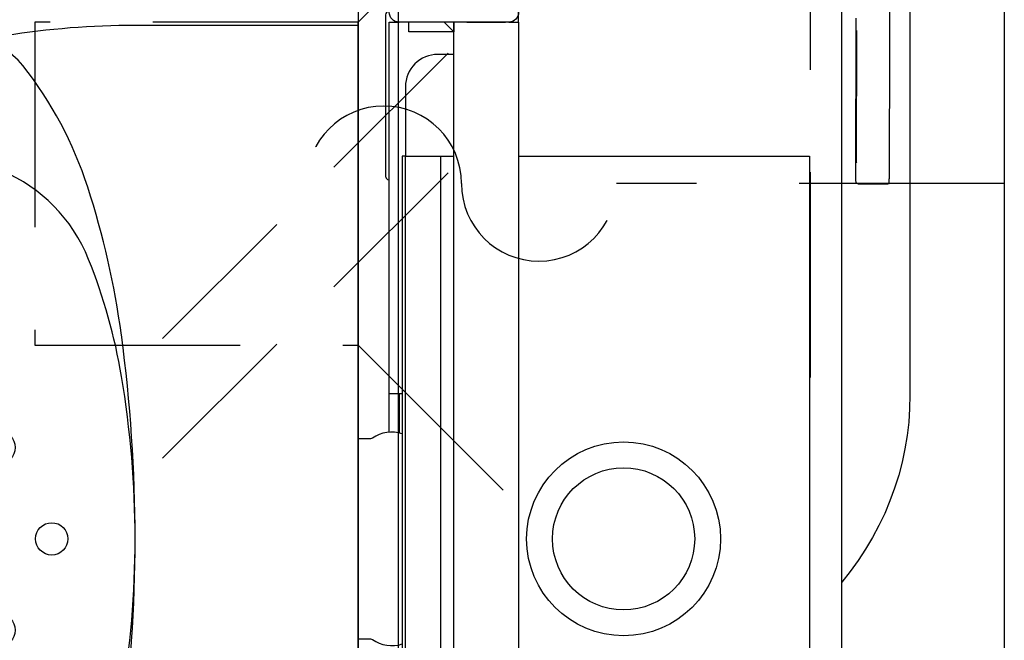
# Model space of a CAD drawing. Header units: millimetres. Extents: x 28600 to 181045, y -399112 to -163690.
# Tile 409 of 482: x 74088 to 74118, y -194436 to -194417. Entities that reach past the tile are written whole.
import ezdxf

# ---------------------------------------------------------------- set-up
doc = ezdxf.new("R2010")
doc.units = ezdxf.units.MM
doc.linetypes.add('CARKOVANA', pattern=[7.5, 5, -2.5])
doc.linetypes.add('HIDDEN2', pattern=[4.7625, 3.175, -1.5875])
doc.layers.get('0').update_dxf_attribs({"color": 8})
for name, color, linetype in [('!! 0_ Istn-sciany', 8, 'Continuous'), ('!! 1_Wyburzenia', 8, 'CARKOVANA'), ('!! 2 ZABUDOWA GK-MDF', 8, 'Continuous'), ('!! 2_wypos-sanitarne', 8, 'Continuous')]:
    doc.layers.add(name, color=color, linetype=linetype)
doc.layers.add('!!_@ wypos sanit nd', color=8, linetype='Continuous', plot=False)

# ---------------------------------------------------------------- blocks, each defined once
blk = doc.blocks.new('A$C164C2DE0')
for p, q in [((0, 15.897), (0, -15.897)), ((6.9, 15.897), (0, 15.897)), ((0, -15.897), (6.9, -15.897))]:
    blk.add_line(p, q)
for centre in [(11.111, 2.828), (9.479, 0), (12.744, 0), (11.111, -2.828)]:
    blk.add_circle(centre, 0.5)
for centre, radius, start, end in [((6.9, -9.541), 25.438, 71.8951, 90), ((11.9, 13.456), 1.944, 90, 141.9092), ((19.99, 7.115), 12.223, 141.9092, 162.0125), ((8.429, -4.864), 20.517, 51.7154, 71.8951), ((12.982, 6.802), 5, 65.4842, 158.2639), ((8.429, -4.864), 17.517, 51.7154, 69.5923), ((10.775, -1.893), 16.732, 27.6894, 51.7154), ((33.17, 2.836), 26.079, 162.0125, 172.3405), ((10.775, -1.893), 13.732, 27.6894, 51.7154), ((24.656, 2.115), 17.58, 158.1656, 170.4666), ((54.258, 0), 47.358, 172.3405, 180), ((14.382, 0), 12.658, 0, 27.6894), ((37.249, 0), 30.349, 170.4666, 180), ((14.382, 0), 9.658, 0, 27.6894), ((37.249, 0), 30.349, 180, 189.5334), ((54.258, 0), 47.358, 180, 187.6595), ((14.382, 0), 9.658, 332.3106, 0), ((14.382, 0), 12.658, 332.3106, 0), ((10.775, 1.893), 13.732, 308.2846, 332.3106), ((24.656, -2.115), 17.58, 189.5334, 201.8344), ((10.775, 1.893), 16.732, 308.2846, 332.3106), ((33.17, -2.836), 26.079, 187.6595, 197.9875), ((12.98, -6.796), 5, 201.7998, 291.3195), ((8.429, 4.864), 17.517, 291.3195, 308.2846), ((19.99, -7.115), 12.223, 197.9875, 218.0908), ((8.429, 4.864), 20.517, 288.1049, 308.2846), ((6.9, 9.541), 25.438, 270, 288.1049), ((11.9, -13.456), 1.944, 218.0908, 270)]:
    blk.add_arc(centre, radius, start, end)
blk = doc.blocks.new('A$Cff2eaf8b')
for points in [[(-0.18941, 0.08863), (-0.04454, 0.08863), (-0.04035, 0.08853), (-0.03617, 0.08824), (-0.032, 0.08775), (-0.02786, 0.08707), (-0.02376, 0.08619), (-0.0197, 0.08513), (-0.0157, 0.08388), (-0.01176, 0.08244), (-0.00789, 0.08082), (-0.0041, 0.07902), (-0.0004, 0.07705), (0.0032, 0.0749), (0.0067, 0.0726), (0.01009, 0.07012), (0.01337, 0.0675)], [(-0.19839, 0.08237), (-0.11148, 0.08219)], [(-0.16124, 0.07188), (-0.11145, 0.07178), (-0.11127, 0.07178), (-0.11111, 0.07178), (-0.111, 0.07178), (-0.11083, 0.07179), (-0.11065, 0.07183), (-0.11049, 0.0719), (-0.11033, 0.072), (-0.1102, 0.07212), (-0.11009, 0.07227), (-0.11001, 0.07243), (-0.10996, 0.07261), (-0.10995, 0.07279), (-0.10997, 0.08178), (-0.10998, 0.08217)], [(-0.12195, 0.07209), (-0.15195, 0.07215)], [(-0.15195, 0.07205), (-0.12195, 0.07199)], [(0.16493, 0.0675), (-0.16477, 0.0675)], [(-0.11847, -0.0325), (-0.11847, 0.0575), (0.11153, 0.0575), (0.11153, -0.0325)], [(-0.16, -0.0355), (-0.16, -0.0325), (0.16, -0.0325), (0.16, -0.0355)], [(-0.16, -0.0485), (-0.16, -0.0365)], [(0.16, -0.0555), (0.157, -0.0525), (0.16, -0.0525), (-0.16, -0.0525), (-0.157, -0.0525), (-0.16, -0.0555)], [(-0.157, -0.0525), (-0.157, -0.0665), (-0.16, -0.0665)], [(0.10602, -0.0525), (0.10602, -0.05658), (-0.11847, -0.05658)], [(-0.03305, -0.0725), (-0.16, -0.0725), (-0.16, -0.0695)], [(-0.045, -0.0725), (-0.045, -0.0685)], [(-0.045, -0.0695), (-0.03283, -0.0695)]]:
    blk.add_lwpolyline(points)
for points in [[(-0.15993, -0.0325), (-0.17249, -0.0325, 0.405519), (-0.172, -0.032), (-0.172, -0.0313, 0.414214), (-0.1725, -0.0308), (-0.1875, -0.0308, 0.414214), (-0.188, -0.0313), (-0.188, -0.032, 0.405519), (-0.18751, -0.0325), (-0.19, -0.0325, -0.414214), (-0.2, -0.0225), (-0.2, 0.0575, -0.266001), (-0.19506, 0.06612)], [(-0.15, -0.0525), (-0.15, -0.0575, 0.414214), (-0.14, -0.0675), (-0.11847, -0.0675), (-0.11847, -0.0525)], [(-0.04, -0.0685), (-0.03255, -0.0685, 0.236962), (-0.03118, -0.07775, -0.154353), (-0.031, -0.07832), (-0.031, -0.08218), (0.031, -0.08218), (0.031, -0.07832, -0.154353), (0.03118, -0.07775, 0.236962), (0.03255, -0.0685), (0.04, -0.0685)], [(-0.1633, -0.0727, 0.412536), (-0.1623, -0.0737), (-0.11251, -0.0737), (-0.11222, -0.07367), (-0.11194, -0.07358), (-0.11168, -0.07345), (-0.11145, -0.07326), (-0.11126, -0.07304), (-0.11112, -0.07278), (-0.11104, -0.0725)]]:
    blk.add_lwpolyline(points, format="xyb")
blk.add_lwpolyline([(-0.2, -0.0695), (-0.2, -0.0355, -0.414214), (-0.197, -0.0325), (-0.163, -0.0325, -0.414214), (-0.16, -0.0355), (-0.16, -0.0695, -0.414214), (-0.163, -0.0725), (-0.197, -0.0725, -0.414214)], format="xyb", close=True)
blk.add_lwpolyline([(-0.11847, -0.0685), (0.11153, -0.0685), (0.11153, -0.0675), (-0.11847, -0.0675)], close=True)
for radius in [0.03, 0.022]:
    blk.add_circle((0, 0), radius)
for centre, major_axis, start_param, end_param in [((-0.11148, 0.08218), (-0.0015, 0), 3.141878, 4.712682), ((-0.15195, 0.0721), (0.0055, -0.00001), 1.571085, 4.712678), ((-0.12195, 0.07204), (0.0055, -0.00001), 4.712678, 7.854271)]:
    blk.add_ellipse(centre, major_axis=major_axis, ratio=0.008726, start_param=start_param, end_param=end_param)

msp = doc.modelspace()

# ---------------------------------------------------------------- linework, layer by layer
at = {"layer": '!! 0_ Istn-sciany'}
msp.add_lwpolyline([(74118.42327, -194351.5883), (74118.42327, -194513.5883)], dxfattribs=at)
at = {"layer": '!! 1_Wyburzenia', "linetype": 'HIDDEN2', "ltscale": 2}
for points in [[(74098.42327, -194416.5883), (74103.42327, -194411.5883)], [(74112.42327, -194427.5883), (74112.42327, -194415.5883)], [(74118.42327, -194421.5883), (74106.42327, -194421.5883)], [(74098.42327, -194426.5883), (74103.42327, -194431.5883)]]:
    msp.add_lwpolyline(points, dxfattribs=at)
msp.add_lwpolyline([(74098.42327, -194426.5883), (74098.42327, -194416.5883), (74088.42327, -194416.5883), (74088.42327, -194426.5883)], close=True, dxfattribs=at)
at = {"layer": '!! 1_Wyburzenia'}
for points in [[(74101.21113, -194417.54759), (74090.8653, -194427.89343)], [(74101.21113, -194421.25421), (74090.8653, -194431.60005)]]:
    msp.add_lwpolyline(points, dxfattribs=at)
at = {"layer": '!! 1_Wyburzenia', "linetype": 'HIDDEN2', "ltscale": 2}
for centre, start, end in [((74099.22327, -194421.5883), 0, 180), ((74104.02327, -194421.5883), 180, 0)]:
    msp.add_arc(centre, 2.4, start, end, dxfattribs=at)
at = {"layer": '!! 2 ZABUDOWA GK-MDF'}
for points in [[(74098.42327, -194351.5883), (74098.42327, -194513.5883)], [(74099.67327, -194513.5883), (74099.67327, -194351.5883)]]:
    msp.add_lwpolyline(points, dxfattribs=at)

# ---------------------------------------------------------------- block references
at = {"layer": '!! 2_wypos-sanitarne', "rotation": 180}
msp.add_blockref('A$C164C2DE0', (74098.42327, -194432.5883), dxfattribs=at)
at = {"layer": '!!_@ wypos sanit nd', "xscale": 100, "yscale": 100, "zscale": 100, "rotation": 270}
msp.add_blockref('A$Cff2eaf8b', (74106.64127, -194432.5883), dxfattribs=at)

doc.saveas('drawing.dxf')
